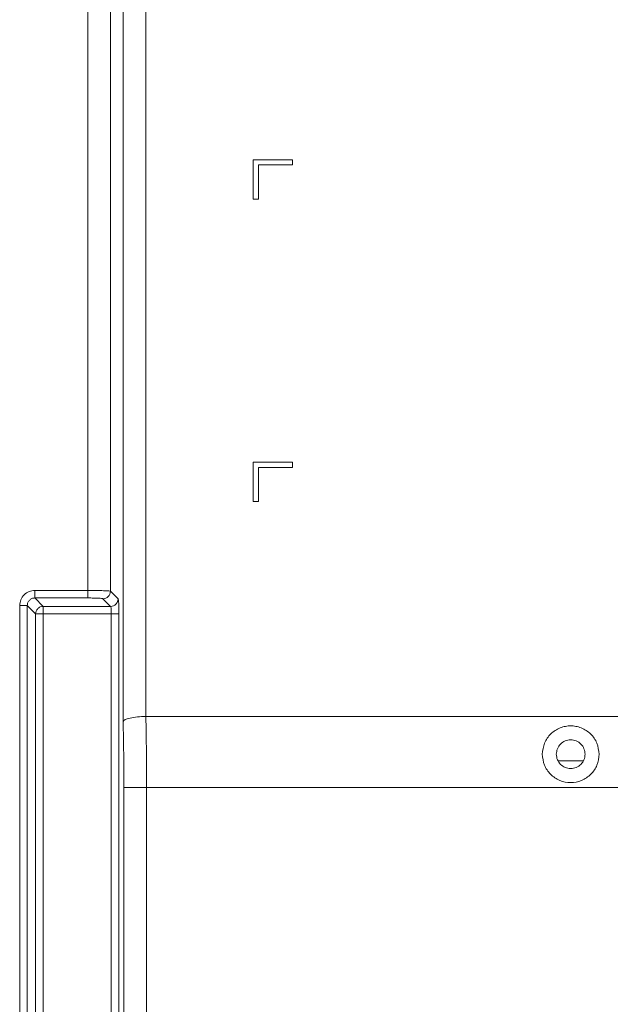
# Model space of a CAD drawing. Header units: millimetres. Extents: x 40090 to 187415, y -53271 to 40260.
# Tile 395 of 406: x 141814 to 141892, y 33609 to 33739. Entities that reach past the tile are written whole.
import ezdxf

# ---------------------------------------------------------------- set-up
doc = ezdxf.new("R2010")
doc.units = ezdxf.units.MM
doc.layers.add('AVM_projekce', color=240, linetype='Continuous')

# ---------------------------------------------------------------- blocks, each defined once
blk = doc.blocks.new('SB885ix-top')
at = {"linetype": 'Continuous', "lineweight": 15}
for p, q in [((70.55, -175.44), (70.55, -51.5)), ((73.55, -175.54), (73.55, -51.5)), ((75.21, -51.5), (75.21, -192.77)), ((78.21, -51.5), (78.21, -192.11)), ((92.4, -118.5), (97.6, -118.5)), ((92.4, -123.7), (92.4, -118.5)), ((93.1, -119.2), (93.1, -123.7)), ((97.6, -119.2), (93.1, -119.2)), ((97.6, -118.5), (97.6, -119.2)), ((93.1, -123.7), (92.4, -123.7)), ((92.4, -158.49), (97.6, -158.49)), ((92.4, -163.69), (92.4, -158.49)), ((97.6, -158.49), (97.6, -159.19)), ((97.6, -159.19), (93.1, -159.19)), ((93.1, -159.19), (93.1, -163.69)), ((93.1, -163.69), (92.4, -163.69)), ((63.55, -175.44), (70.55, -175.44)), ((74.55, -176.55), (73.55, -175.54)), ((63.55, -176.44), (64.65, -177.55)), ((70.55, -176.44), (63.55, -176.44)), ((73.55, -177.55), (72.55, -176.54)), ((61.55, -233.84), (61.55, -177.44)), ((62.55, -177.44), (63.65, -178.55)), ((62.55, -177.44), (62.55, -233.84)), ((73.55, -177.55), (64.65, -177.55)), ((63.65, -234.95), (63.65, -178.55)), ((63.96, -178.55), (64.65, -178.55)), ((64.65, -178.55), (73.65, -178.55)), ((64.65, -178.55), (64.65, -234.95)), ((73.65, -243.49), (73.65, -178.55)), ((74.65, -243.49), (74.65, -178.55)), ((78.22, -192.11), (78.21, -192.11)), ((78.22, -192.11), (230.39, -192.11)), ((132.71, -197.99), (135.99, -197.99)), ((78.31, -201.49), (75.31, -201.49)), ((75.31, -201.49), (75.31, -243.49)), ((78.31, -201.49), (78.31, -243.49)), ((234.49, -201.49), (78.31, -201.49))]:
    blk.add_line(p, q, dxfattribs=at)
blk.add_arc((72.54, -175.54), 1, 270.1836, 359.8164, dxfattribs=at)
for points, knots in [([(61.55, -177.44), (61.58, -177.18), (61.64, -176.66), (62.1, -176), (62.76, -175.53), (63.28, -175.47), (63.55, -175.44)], [0, 0, 0, 0, 0.2497832, 0.5000582, 0.7503662, 1, 1, 1, 1]), ([(63.55, -176.44), (63.55, -176.42), (63.55, -176.38), (63.55, -176.15), (63.55, -175.82), (63.55, -175.57), (63.55, -175.44)], [0, 0, 0, 0, 0.250001, 0.500006, 0.750002, 1, 1, 1, 1]), ([(73.55, -175.54), (73.52, -175.54), (73.47, -175.52), (73.17, -175.5), (72.62, -175.47), (71.68, -175.45), (70.92, -175.45), (70.55, -175.44)], [0, 0, 0, 0, 0.151402, 0.285496, 0.500958, 0.756762, 1, 1, 1, 1]), ([(70.55, -176.44), (70.55, -176.42), (70.55, -176.38), (70.55, -176.15), (70.55, -175.82), (70.55, -175.57), (70.55, -175.44)], [0, 0, 0, 0, 0.250001, 0.500006, 0.750002, 1, 1, 1, 1]), ([(63.55, -176.44), (63.48, -176.45), (63.34, -176.45), (63.09, -176.53), (62.82, -176.72), (62.64, -176.99), (62.56, -177.24), (62.55, -177.37), (62.55, -177.44)], [0, 0, 0, 0, 0.1306313, 0.2576304, 0.4999461, 0.7422752, 0.8693114, 1, 1, 1, 1]), ([(72.55, -176.54), (72.51, -176.53), (72.42, -176.5), (71.96, -176.47), (71.31, -176.45), (70.8, -176.44), (70.55, -176.44)], [0, 0, 0, 0, 0.25021, 0.500329, 0.750251, 1, 1, 1, 1]), ([(73.55, -177.55), (73.68, -177.53), (73.95, -177.5), (74.28, -177.27), (74.51, -176.94), (74.54, -176.68), (74.55, -176.55)], [0, 0, 0, 0, 0.249993, 0.499995, 0.749998, 1, 1, 1, 1]), ([(74.65, -178.55), (74.65, -178.29), (74.65, -177.79), (74.63, -177.14), (74.59, -176.67), (74.57, -176.59), (74.55, -176.55)], [0, 0, 0, 0, 0.249241, 0.4994686, 0.750006, 1, 1, 1, 1]), ([(62.55, -177.44), (62.53, -177.44), (62.49, -177.44), (62.25, -177.44), (61.93, -177.44), (61.68, -177.44), (61.55, -177.44)], [0, 0, 0, 0, 0.2500025, 0.500005, 0.7500016, 1, 1, 1, 1]), ([(63.65, -178.55), (63.67, -178.42), (63.7, -178.16), (63.93, -177.83), (64.26, -177.59), (64.52, -177.56), (64.65, -177.55)], [0, 0, 0, 0, 0.25, 0.5000057, 0.7500047, 1, 1, 1, 1]), ([(64.65, -177.55), (64.65, -177.57), (64.65, -177.61), (64.65, -177.84), (64.65, -178.17), (64.65, -178.42), (64.65, -178.55)], [0, 0, 0, 0, 0.249973, 0.499981, 0.749986, 1, 1, 1, 1]), ([(73.65, -178.55), (73.65, -178.42), (73.65, -178.17), (73.63, -177.86), (73.6, -177.67), (73.58, -177.57), (73.56, -177.56), (73.55, -177.55)], [0, 0, 0, 0, 0.2426058, 0.498076, 0.7139695, 0.8483299, 1, 1, 1, 1]), ([(63.65, -178.55), (63.66, -178.55), (63.67, -178.55), (63.74, -178.55), (63.83, -178.55), (63.92, -178.55), (63.96, -178.55)], [0, 0, 0, 0, 0.2499967, 0.4999563, 0.7500118, 1, 1, 1, 1]), ([(74.65, -178.55), (74.63, -178.55), (74.59, -178.55), (74.36, -178.55), (74.03, -178.55), (73.78, -178.55), (73.65, -178.55)], [0, 0, 0, 0, 0.250001, 0.500006, 0.750002, 1, 1, 1, 1]), ([(75.21, -192.77), (75.27, -192.69), (75.39, -192.52), (76.09, -192.3), (77.06, -192.15), (77.83, -192.12), (78.21, -192.11)], [0, 0, 0, 0, 0.249549, 0.499565, 0.756552, 1, 1, 1, 1]), ([(78.22, -192.11), (78.25, -193.63), (78.3, -196.66), (78.31, -199.89), (78.31, -201.49)], [0, 0, 0, 0, 0.503751, 1, 1, 1, 1]), ([(75.21, -192.77), (75.24, -194.17), (75.3, -196.96), (75.31, -199.98), (75.31, -201.49)], [0, 0, 0, 0, 0.500054, 1, 1, 1, 1]), ([(130.6, -197.09), (130.66, -196.59), (130.78, -195.59), (131.66, -194.35), (132.71, -193.66), (133.64, -193.39), (134.35, -193.32), (135.06, -193.39), (136, -193.66), (137.04, -194.35), (137.93, -195.59), (138.04, -196.59), (138.1, -197.09)], [0, 0, 0, 0, 0.128013, 0.25642, 0.380593, 0.441405, 0.500038, 0.558667, 0.619487, 0.743665, 0.872074, 1, 1, 1, 1]), ([(132.45, -197.09), (132.48, -196.84), (132.54, -196.35), (132.98, -195.71), (133.61, -195.29), (134.35, -195.14), (135.1, -195.29), (135.73, -195.71), (136.17, -196.35), (136.22, -196.84), (136.25, -197.09)], [0, 0, 0, 0, 0.1250005, 0.25, 0.3749995, 0.5, 0.6250005, 0.75, 0.8749995, 1, 1, 1, 1]), ([(138.1, -197.09), (138.05, -197.58), (137.94, -198.56), (137.07, -199.81), (135.83, -200.65), (134.35, -200.94), (132.87, -200.65), (131.63, -199.81), (130.77, -198.56), (130.66, -197.58), (130.6, -197.09)], [0, 0, 0, 0, 0.1258248, 0.2503184, 0.3750059, 0.4999949, 0.6249858, 0.7496764, 0.8741686, 1, 1, 1, 1]), ([(136.25, -197.09), (136.22, -197.34), (136.17, -197.84), (135.73, -198.47), (135.1, -198.89), (134.35, -199.04), (133.61, -198.89), (132.98, -198.47), (132.54, -197.84), (132.48, -197.34), (132.45, -197.09)], [0, 0, 0, 0, 0.1250005, 0.25, 0.3749995, 0.5, 0.6250005, 0.75, 0.8749995, 1, 1, 1, 1])]:
    blk.add_open_spline(points, degree=3, knots=knots, dxfattribs=at)

msp = doc.modelspace()

# ---------------------------------------------------------------- block references
at = {"layer": 'AVM_projekce'}
msp.add_blockref('SB885ix-top', (141752.13, 33838.8), dxfattribs=at)

doc.saveas('drawing.dxf')
